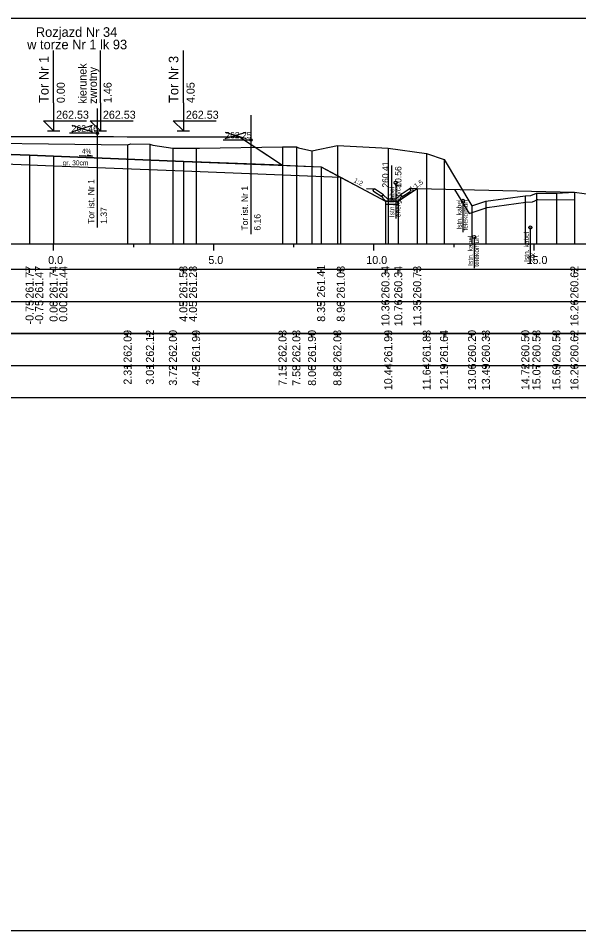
# Model space of a CAD drawing. Extents: x 6516023 to 6560129, y 5513077 to 5529206.
# Drawn here: x 6518481.11 to 6518498.6, y 5514551.66 to 5514580.16 of the extents above; entities that cross this region are included whole.
import ezdxf

# ---------------------------------------------------------------- set-up
doc = ezdxf.new("R2010")
doc.units = 0
for name, color, linetype in [('IR_default', 7, 'Continuous'), ('TOR_PRZEK_P-kable', 7, 'Continuous'), ('TOR_PRZEK_P-komponent', 7, 'Continuous'), ('TOR_PRZEK_P-odwodnienie', 7, 'Continuous'), ('TOR_PRZEK_P-opisy', 7, 'Continuous'), ('TOR_PRZEK_P-schodkowanie+wymiana', 7, 'Continuous'), ('TOR_PRZEK_P-tabelka istniejace', 7, 'Continuous'), ('TOR_PRZEK_P-tabelka projektowane', 7, 'Continuous'), ('TOR_PRZEK_P-teren istniejacy', 7, 'Continuous'), ('TOR_PRZEK_P-tory istniejace', 7, 'Continuous'), ('TOR_PRZEK_P-tory projektowane', 7, 'Continuous'), ('TOR_PRZEK_P-uklad odniesienia', 7, 'Continuous'), ('TOR_PRZEK_P-warstwa ochronna I', 7, 'Continuous'), ('TOR_PRZEK_P-warstwa ochronna II', 7, 'Continuous'), ('TOR_RAMKI-ramka+tabelka 1', 7, 'Continuous')]:
    doc.layers.add(name, color=color, linetype=linetype)

msp = doc.modelspace()

# ---------------------------------------------------------------- linework, layer by layer
at = {"layer": 'IR_default'}
msp.add_lwpolyline([(6518480.463, 5514576.458), (6518481.195, 5514576.458), (6518483.963, 5514576.458), (6518484.078, 5514576.458), (6518484.513, 5514576.457), (6518488.013, 5514576.457), (6518489.074, 5514575.75), (6518489.354, 5514575.563), (6518490.31, 5514575.525), (6518490.563, 5514575.515), (6518490.732, 5514575.424), (6518491.374, 5514575.082), (6518491.62, 5514574.951), (6518492.57, 5514574.445), (6518492.654, 5514574.445), (6518492.97, 5514574.445), (6518493.073, 5514574.514), (6518493.465, 5514574.775), (6518493.521, 5514574.813), (6518493.561, 5514574.839), (6518498.468, 5514574.726)], dxfattribs=at)
at = {"layer": 'TOR_PRZEK_P-kable'}
for p, q in [((6518492.891, 5514575.017), (6518492.891, 5514573.907)), ((6518494.991, 5514574.451), (6518494.991, 5514573.477)), ((6518497.092, 5514573.62), (6518497.092, 5514572.51)), ((6518495.338, 5514573.323), (6518495.338, 5514572.349))]:
    msp.add_line(p, q, dxfattribs=at)
for centre in [(6518492.891, 5514575.017), (6518494.991, 5514574.451), (6518497.092, 5514573.62), (6518495.338, 5514573.323)]:
    msp.add_circle(centre, 0.05, dxfattribs=at)
at = {"layer": 'TOR_PRZEK_P-komponent'}
msp.add_lwpolyline([(6518470.163, 5514576.458), (6518473.663, 5514576.458), (6518475.963, 5514576.458), (6518479.463, 5514576.458), (6518480.463, 5514576.458), (6518483.963, 5514576.458), (6518484.513, 5514576.457), (6518488.013, 5514576.457), (6518489.354, 5514575.563), (6518486.263, 5514575.687), (6518482.213, 5514575.849), (6518481.463, 5514575.879), (6518480.018, 5514575.937), (6518478.463, 5514575.874), (6518477.713, 5514575.844), (6518475.013, 5514575.736), (6518474.613, 5514575.74), (6518471.913, 5514575.848), (6518471.163, 5514575.878), (6518469.913, 5514575.928), (6518469.333, 5514575.905)], close=True, dxfattribs=at)
at = {"layer": 'TOR_PRZEK_P-odwodnienie'}
for p, q in [((6518492.77, 5514574.515), (6518492.77, 5514575.559)), ((6518492.461, 5514574.574), (6518492.2, 5514574.748)), ((6518492.505, 5514574.641), (6518492.225, 5514574.828)), ((6518493.034, 5514574.641), (6518493.315, 5514574.828)), ((6518493.079, 5514574.574), (6518493.34, 5514574.748)), ((6518492.472, 5514574.591), (6518492.461, 5514574.574)), ((6518492.462, 5514574.61), (6518492.51, 5514574.634)), ((6518492.505, 5514574.641), (6518492.497, 5514574.628)), ((6518492.63, 5514574.515), (6518492.51, 5514574.634)), ((6518492.58, 5514574.445), (6518492.96, 5514574.445)), ((6518492.63, 5514574.515), (6518492.91, 5514574.515)), ((6518492.91, 5514574.515), (6518493.03, 5514574.634)), ((6518493.03, 5514574.634), (6518493.077, 5514574.61)), ((6518493.034, 5514574.641), (6518493.043, 5514574.628)), ((6518493.068, 5514574.591), (6518493.079, 5514574.574))]:
    msp.add_line(p, q, dxfattribs=at)
for points in [[(6518491.978, 5514574.839), (6518492.225, 5514574.828)], [(6518492.175, 5514574.801), (6518492.225, 5514574.828)], [(6518492.175, 5514574.801), (6518492.2, 5514574.748)], [(6518493.561, 5514574.839), (6518493.315, 5514574.828)], [(6518493.365, 5514574.801), (6518493.315, 5514574.828)], [(6518493.365, 5514574.801), (6518493.34, 5514574.748)], [(6518492.497, 5514574.628), (6518492.462, 5514574.61)], [(6518492.51, 5514574.515), (6518492.462, 5514574.61)], [(6518492.462, 5514574.61), (6518492.472, 5514574.591)], [(6518492.58, 5514574.445), (6518492.51, 5514574.515)], [(6518492.57, 5514574.445), (6518492.569, 5514574.446), (6518492.57, 5514574.445), (6518492.569, 5514574.445), (6518492.57, 5514574.445), (6518492.57, 5514574.445), (6518492.57, 5514574.445), (6518492.57, 5514574.446)], [(6518492.97, 5514574.445), (6518492.57, 5514574.445), (6518492.57, 5514574.345), (6518492.97, 5514574.345), (6518492.97, 5514574.445)], [(6518492.96, 5514574.445), (6518493.03, 5514574.515)], [(6518492.97, 5514574.445), (6518492.969, 5514574.446), (6518492.97, 5514574.445), (6518492.969, 5514574.445), (6518492.97, 5514574.445), (6518492.97, 5514574.445), (6518492.97, 5514574.445), (6518492.97, 5514574.446)], [(6518493.03, 5514574.515), (6518493.077, 5514574.61)], [(6518493.043, 5514574.628), (6518493.078, 5514574.61)], [(6518493.078, 5514574.61), (6518493.068, 5514574.591)]]:
    msp.add_lwpolyline(points, dxfattribs=at)
msp.add_circle((6518492.77, 5514574.515), 0.035, dxfattribs=at)
at = {"layer": 'TOR_PRZEK_P-opisy'}
msp.add_lwpolyline([(6518483.013, 5514575.866), (6518483.431, 5514575.847), (6518483.263, 5514575.876)], dxfattribs=at)
at = {"layer": 'TOR_PRZEK_P-schodkowanie+wymiana'}
msp.add_lwpolyline([(6518494.728, 5514574.812), (6518495.182, 5514574.062), (6518495.749, 5514574.245), (6518496.957, 5514574.407), (6518497.156, 5514574.425), (6518497.322, 5514574.491), (6518498.468, 5514574.49)], dxfattribs=at)
at = {"layer": 'TOR_PRZEK_P-tabelka istniejace'}
for p, q in [((6518484.523, 5514570.206), (6518484.523, 5514570.306)), ((6518485.219, 5514570.206), (6518485.219, 5514570.306)), ((6518485.937, 5514570.206), (6518485.937, 5514570.306)), ((6518486.66, 5514570.206), (6518486.66, 5514570.306)), ((6518489.358, 5514570.206), (6518489.358, 5514570.306)), ((6518489.79, 5514570.206), (6518489.79, 5514570.306)), ((6518490.277, 5514570.206), (6518490.277, 5514570.306)), ((6518491.071, 5514570.206), (6518491.071, 5514570.306)), ((6518492.657, 5514570.206), (6518492.657, 5514570.306)), ((6518493.857, 5514570.206), (6518493.857, 5514570.306)), ((6518494.399, 5514570.206), (6518494.399, 5514570.306)), ((6518495.271, 5514570.206), (6518495.271, 5514570.306)), ((6518495.704, 5514570.206), (6518495.704, 5514570.306)), ((6518496.935, 5514570.206), (6518496.935, 5514570.306)), ((6518497.284, 5514570.206), (6518497.284, 5514570.306)), ((6518497.905, 5514570.206), (6518497.905, 5514570.306)), ((6518498.468, 5514570.206), (6518498.468, 5514570.306)), ((6518446.163, 5514569.306), (6518509.963, 5514569.306)), ((6518484.523, 5514569.206), (6518484.523, 5514569.306)), ((6518485.219, 5514569.206), (6518485.219, 5514569.306)), ((6518485.937, 5514569.206), (6518485.937, 5514569.306)), ((6518486.66, 5514569.206), (6518486.66, 5514569.306)), ((6518489.358, 5514569.206), (6518489.358, 5514569.306)), ((6518489.79, 5514569.206), (6518489.79, 5514569.306)), ((6518490.277, 5514569.206), (6518490.277, 5514569.306)), ((6518491.071, 5514569.206), (6518491.071, 5514569.306)), ((6518492.657, 5514569.206), (6518492.657, 5514569.306)), ((6518493.857, 5514569.206), (6518493.857, 5514569.306)), ((6518494.399, 5514569.206), (6518494.399, 5514569.306)), ((6518495.271, 5514569.206), (6518495.271, 5514569.306)), ((6518495.704, 5514569.206), (6518495.704, 5514569.306)), ((6518496.935, 5514569.206), (6518496.935, 5514569.306)), ((6518497.284, 5514569.206), (6518497.284, 5514569.306)), ((6518497.905, 5514569.206), (6518497.905, 5514569.306)), ((6518498.468, 5514569.206), (6518498.468, 5514569.306))]:
    msp.add_line(p, q, dxfattribs=at)
for points in [[(6518484.523, 5514576.201), (6518484.523, 5514573.306), (6518484.523, 5514573.176), (6518484.523, 5514573.106)], [(6518485.219, 5514576.224), (6518485.219, 5514573.306), (6518485.219, 5514573.176), (6518485.219, 5514573.106)], [(6518491.071, 5514576.187), (6518491.071, 5514573.306), (6518491.071, 5514573.176), (6518491.071, 5514573.106)], [(6518485.937, 5514576.103), (6518485.937, 5514573.306), (6518485.937, 5514573.176), (6518485.937, 5514573.106)], [(6518486.66, 5514576.098), (6518486.66, 5514573.306), (6518486.66, 5514573.176), (6518486.66, 5514573.106)], [(6518489.358, 5514576.137), (6518489.358, 5514573.306), (6518489.358, 5514573.176), (6518489.358, 5514573.106)], [(6518489.79, 5514576.136), (6518489.79, 5514573.306), (6518489.79, 5514573.176), (6518489.79, 5514573.106)], [(6518490.277, 5514576.011), (6518490.277, 5514573.306), (6518490.277, 5514573.176), (6518490.277, 5514573.106)], [(6518492.657, 5514576.095), (6518492.657, 5514573.306), (6518492.657, 5514573.176), (6518492.657, 5514573.106)], [(6518493.857, 5514575.936), (6518493.857, 5514573.306), (6518493.857, 5514573.176), (6518493.857, 5514573.106)], [(6518494.399, 5514575.744), (6518494.399, 5514573.306), (6518494.399, 5514573.176), (6518494.399, 5514573.106)], [(6518498.468, 5514574.726), (6518498.468, 5514573.306), (6518498.468, 5514573.176), (6518498.468, 5514573.106)], [(6518495.704, 5514574.441), (6518495.704, 5514573.306), (6518495.704, 5514573.176), (6518495.704, 5514573.106)], [(6518496.935, 5514574.606), (6518496.935, 5514573.306), (6518496.935, 5514573.176), (6518496.935, 5514573.106)], [(6518497.284, 5514574.691), (6518497.284, 5514573.306), (6518497.284, 5514573.176), (6518497.284, 5514573.106)], [(6518497.905, 5514574.691), (6518497.905, 5514573.306), (6518497.905, 5514573.176), (6518497.905, 5514573.106)], [(6518495.271, 5514574.301), (6518495.271, 5514573.306), (6518495.271, 5514573.176), (6518495.271, 5514573.106)]]:
    msp.add_lwpolyline(points, dxfattribs=at)
msp.add_lwpolyline([(6518446.163, 5514570.306), (6518446.163, 5514568.306), (6518509.963, 5514568.306), (6518509.963, 5514570.306)], close=True, dxfattribs=at)
at = {"layer": 'TOR_PRZEK_P-tabelka projektowane'}
for p, q in [((6518481.463, 5514572.206), (6518481.463, 5514572.306)), ((6518481.463, 5514572.206), (6518481.463, 5514572.306)), ((6518482.213, 5514572.206), (6518482.213, 5514572.306)), ((6518482.213, 5514572.206), (6518482.213, 5514572.306)), ((6518486.263, 5514572.206), (6518486.263, 5514572.306)), ((6518486.263, 5514572.206), (6518486.263, 5514572.306)), ((6518490.563, 5514572.206), (6518490.563, 5514572.306)), ((6518491.171, 5514572.206), (6518491.171, 5514572.306)), ((6518492.57, 5514572.206), (6518492.57, 5514572.306)), ((6518492.97, 5514572.206), (6518492.97, 5514572.306)), ((6518493.561, 5514572.206), (6518493.561, 5514572.306)), ((6518498.468, 5514572.206), (6518498.468, 5514572.306)), ((6518446.163, 5514571.306), (6518509.963, 5514571.306)), ((6518481.463, 5514571.206), (6518481.463, 5514571.306)), ((6518481.463, 5514571.206), (6518481.463, 5514571.306)), ((6518482.213, 5514571.206), (6518482.213, 5514571.306)), ((6518482.213, 5514571.206), (6518482.213, 5514571.306)), ((6518486.263, 5514571.206), (6518486.263, 5514571.306)), ((6518486.263, 5514571.206), (6518486.263, 5514571.306)), ((6518490.563, 5514571.206), (6518490.563, 5514571.306)), ((6518491.171, 5514571.206), (6518491.171, 5514571.306)), ((6518492.57, 5514571.206), (6518492.57, 5514571.306)), ((6518492.97, 5514571.206), (6518492.97, 5514571.306)), ((6518493.561, 5514571.206), (6518493.561, 5514571.306)), ((6518498.468, 5514571.206), (6518498.468, 5514571.306))]:
    msp.add_line(p, q, dxfattribs=at)
for points in [[(6518481.463, 5514575.879), (6518481.463, 5514573.306), (6518481.463, 5514573.176), (6518481.463, 5514573.106)], [(6518482.213, 5514575.849), (6518482.213, 5514573.306), (6518482.213, 5514573.176), (6518482.213, 5514573.106)], [(6518486.263, 5514575.687), (6518486.263, 5514573.306), (6518486.263, 5514573.176), (6518486.263, 5514573.106)], [(6518481.463, 5514575.579), (6518481.463, 5514573.306), (6518481.463, 5514573.176), (6518481.463, 5514573.106)], [(6518482.213, 5514575.549), (6518482.213, 5514573.306), (6518482.213, 5514573.176), (6518482.213, 5514573.106)], [(6518486.263, 5514575.387), (6518486.263, 5514573.306), (6518486.263, 5514573.176), (6518486.263, 5514573.106)], [(6518490.563, 5514575.515), (6518490.563, 5514573.306), (6518490.563, 5514573.176), (6518490.563, 5514573.106)], [(6518491.171, 5514575.19), (6518491.171, 5514573.306), (6518491.171, 5514573.176), (6518491.171, 5514573.106)], [(6518493.561, 5514574.839), (6518493.561, 5514573.306), (6518493.561, 5514573.176), (6518493.561, 5514573.106)], [(6518498.468, 5514574.726), (6518498.468, 5514573.306), (6518498.468, 5514573.176), (6518498.468, 5514573.106)], [(6518492.57, 5514574.445), (6518492.57, 5514573.306), (6518492.57, 5514573.176), (6518492.57, 5514573.106)], [(6518492.97, 5514574.445), (6518492.97, 5514573.306), (6518492.97, 5514573.176), (6518492.97, 5514573.106)]]:
    msp.add_lwpolyline(points, dxfattribs=at)
msp.add_lwpolyline([(6518446.163, 5514572.306), (6518446.163, 5514570.306), (6518509.963, 5514570.306), (6518509.963, 5514572.306)], close=True, dxfattribs=at)
at = {"layer": 'TOR_PRZEK_P-teren istniejacy'}
msp.add_lwpolyline([(6518477.92, 5514576.291), (6518484.523, 5514576.201), (6518484.62, 5514576.235), (6518485.219, 5514576.224), (6518485.312, 5514576.193), (6518485.937, 5514576.103), (6518486.66, 5514576.098), (6518486.769, 5514576.097), (6518489.358, 5514576.137), (6518489.79, 5514576.136), (6518489.859, 5514576.106), (6518490.277, 5514576.011), (6518491.071, 5514576.187), (6518492.657, 5514576.095), (6518493.857, 5514575.936), (6518494.399, 5514575.744), (6518495.271, 5514574.301), (6518495.704, 5514574.441), (6518496.935, 5514574.606), (6518497.109, 5514574.622), (6518497.284, 5514574.691), (6518497.905, 5514574.691), (6518498.468, 5514574.726), (6518499.374, 5514574.596)], dxfattribs=at)
at = {"layer": 'TOR_PRZEK_P-tory istniejace'}
for p, q in [((6518483.578, 5514577.341), (6518483.578, 5514573.62)), ((6518488.371, 5514577.129), (6518488.371, 5514573.408)), ((6518482.779, 5514576.612), (6518483.43, 5514576.815)), ((6518482.779, 5514576.815), (6518483.43, 5514576.612)), ((6518483.579, 5514576.565), (6518482.713, 5514576.565)), ((6518487.572, 5514576.4), (6518488.224, 5514576.603)), ((6518487.572, 5514576.603), (6518488.224, 5514576.4)), ((6518488.372, 5514576.353), (6518487.506, 5514576.353))]:
    msp.add_line(p, q, dxfattribs=at)
for centre in [(6518483.579, 5514576.565), (6518488.372, 5514576.353)]:
    msp.add_circle(centre, 0.035, dxfattribs=at)
at = {"layer": 'TOR_PRZEK_P-tory projektowane'}
for p, q in [((6518482.213, 5514577.515), (6518482.213, 5514579.147)), ((6518483.673, 5514577.515), (6518483.673, 5514579.147)), ((6518486.263, 5514577.515), (6518486.263, 5514579.147)), ((6518482.213, 5514577.515), (6518482.213, 5514576.638)), ((6518483.673, 5514577.515), (6518483.673, 5514576.638)), ((6518486.263, 5514577.515), (6518486.263, 5514576.637)), ((6518482.213, 5514576.638), (6518481.894, 5514576.957)), ((6518481.894, 5514576.957), (6518483.238, 5514576.957)), ((6518483.673, 5514576.638), (6518483.354, 5514576.957)), ((6518483.354, 5514576.957), (6518484.698, 5514576.957)), ((6518486.263, 5514576.637), (6518485.944, 5514576.956)), ((6518485.944, 5514576.956), (6518487.288, 5514576.956)), ((6518482.021, 5514576.638), (6518482.405, 5514576.638)), ((6518483.481, 5514576.638), (6518483.865, 5514576.638)), ((6518486.071, 5514576.637), (6518486.455, 5514576.637))]:
    msp.add_line(p, q, dxfattribs=at)
at = {"layer": 'TOR_PRZEK_P-uklad odniesienia'}
for p, q in [((6518449.963, 5514573.106), (6518509.963, 5514573.106)), ((6518482.213, 5514572.906), (6518482.213, 5514573.106)), ((6518484.713, 5514573.006), (6518484.713, 5514573.106)), ((6518487.213, 5514572.906), (6518487.213, 5514573.106)), ((6518489.713, 5514573.006), (6518489.713, 5514573.106)), ((6518492.213, 5514572.906), (6518492.213, 5514573.106)), ((6518494.713, 5514573.006), (6518494.713, 5514573.106)), ((6518497.213, 5514572.906), (6518497.213, 5514573.106))]:
    msp.add_line(p, q, dxfattribs=at)
at = {"layer": 'TOR_PRZEK_P-warstwa ochronna I'}
msp.add_lwpolyline([(6518480.163, 5514575.631), (6518481.463, 5514575.579), (6518482.213, 5514575.549), (6518486.263, 5514575.387), (6518491.171, 5514575.19)], dxfattribs=at)
at = {"layer": 'TOR_PRZEK_P-warstwa ochronna II'}
msp.add_lwpolyline([(6518463.854, 5514574.77), (6518464.498, 5514574.341), (6518464.898, 5514574.341), (6518467.913, 5514575.848), (6518469.913, 5514575.928), (6518471.163, 5514575.878), (6518471.913, 5514575.848), (6518474.613, 5514575.74), (6518475.013, 5514575.736), (6518477.713, 5514575.844), (6518478.463, 5514575.874), (6518480.018, 5514575.937), (6518481.463, 5514575.879), (6518482.213, 5514575.849), (6518486.263, 5514575.687), (6518490.563, 5514575.515), (6518492.57, 5514574.445), (6518492.97, 5514574.445), (6518493.561, 5514574.839), (6518498.468, 5514574.726)], dxfattribs=at)
at = {"layer": 'TOR_RAMKI-ramka+tabelka 1'}
msp.add_lwpolyline([(6518269.513, 5514580.156), (6518517.013, 5514580.156), (6518517.013, 5514551.656), (6518269.513, 5514551.656)], close=True, dxfattribs=at)

# ---------------------------------------------------------------- texts
at = {"layer": 'TOR_PRZEK_P-kable'}
for s, height, p in [('Istn. kabel', 0.14999, (6518492.846, 5514573.944)), ('energetycz.', 0.14999, (6518493.04, 5514573.944)), ('Istn. kabel', 0.14999, (6518494.946, 5514573.553)), ('telekomun.', 0.15, (6518495.14, 5514573.525)), ('Istn. kabel', 0.14999, (6518495.293, 5514572.425)), ('telekomun.', 0.15, (6518495.488, 5514572.397)), ('Istn. kabel', 0.14999, (6518497.047, 5514572.546)), ('srk', 0.15, (6518497.241, 5514572.547))]:
    msp.add_text(s, height=height, rotation=90.0511, dxfattribs=at).set_placement(p)
at = {"layer": 'TOR_PRZEK_P-odwodnienie'}
for s, p in [('260.41', (6518492.67, 5514574.865)), ('10.56', (6518493.07, 5514574.865))]:
    msp.add_text(s, height=0.2, rotation=90, dxfattribs=at).set_placement(p)
at = {"layer": 'TOR_PRZEK_P-opisy'}
for s, rotation, p in [('4%', 359.8485, (6518483.092, 5514575.932)), ('1:2', 332.9299, (6518491.565, 5514575.044)), ('1:1,5', 34.0701, (6518493.383, 5514574.742))]:
    msp.add_text(s, height=0.15, rotation=rotation, dxfattribs=at).set_placement(p)
at = {"layer": 'TOR_PRZEK_P-tabelka istniejace'}
for s, p in [('262.09', (6518484.648, 5514569.398)), ('262.12', (6518485.344, 5514569.4)), ('262.00', (6518486.062, 5514569.398)), ('261.99', (6518486.785, 5514569.398)), ('262.03', (6518489.483, 5514569.398)), ('262.03', (6518489.915, 5514569.398)), ('261.90', (6518490.402, 5514569.398)), ('262.08', (6518491.196, 5514569.398)), ('261.99', (6518492.782, 5514569.398)), ('261.83', (6518493.982, 5514569.398)), ('261.64', (6518494.524, 5514569.399)), ('260.20', (6518495.396, 5514569.398)), ('260.33', (6518495.829, 5514569.398)), ('260.50', (6518497.06, 5514569.398)), ('260.58', (6518497.409, 5514569.398)), ('260.58', (6518498.03, 5514569.398)), ('260.62', (6518498.593, 5514569.4)), ('2.31', (6518484.648, 5514568.712)), ('3.01', (6518485.344, 5514568.712)), ('3.72', (6518486.062, 5514568.68)), ('4.45', (6518486.785, 5514568.677)), ('7.15', (6518489.483, 5514568.677)), ('7.58', (6518489.915, 5514568.677)), ('8.06', (6518490.402, 5514568.677)), ('8.86', (6518491.196, 5514568.677)), ('10.44', (6518492.782, 5514568.539)), ('11.64', (6518493.982, 5514568.539)), ('12.19', (6518494.524, 5514568.538)), ('13.06', (6518495.396, 5514568.538)), ('13.49', (6518495.829, 5514568.538)), ('14.72', (6518497.06, 5514568.54)), ('15.07', (6518497.409, 5514568.538)), ('15.69', (6518498.03, 5514568.538)), ('16.26', (6518498.593, 5514568.538))]:
    msp.add_text(s, height=0.25, rotation=90, dxfattribs=at).set_placement(p)
at = {"layer": 'TOR_PRZEK_P-tabelka projektowane'}
for s, p in [('261.77', (6518481.588, 5514571.398)), ('261.47', (6518481.888, 5514571.398)), ('261.74', (6518482.338, 5514571.399)), ('261.44', (6518482.638, 5514571.399)), ('261.58', (6518486.388, 5514571.398)), ('261.28', (6518486.688, 5514571.398)), ('261.41', (6518490.688, 5514571.433)), ('261.08', (6518491.301, 5514571.398)), ('260.34', (6518492.695, 5514571.399)), ('260.34', (6518493.095, 5514571.399)), ('260.73', (6518493.686, 5514571.398)), ('260.62', (6518498.593, 5514571.4)), ('-0.75', (6518481.588, 5514570.593)), ('-0.75', (6518481.888, 5514570.593)), ('0.00', (6518482.338, 5514570.678)), ('0.00', (6518482.638, 5514570.678)), ('4.05', (6518486.388, 5514570.677)), ('4.05', (6518486.688, 5514570.677)), ('8.35', (6518490.688, 5514570.677)), ('8.96', (6518491.301, 5514570.677)), ('10.36', (6518492.695, 5514570.538)), ('10.76', (6518493.095, 5514570.538)), ('11.35', (6518493.686, 5514570.537)), ('16.26', (6518498.593, 5514570.538))]:
    msp.add_text(s, height=0.25, rotation=90, dxfattribs=at).set_placement(p)
at = {"layer": 'TOR_PRZEK_P-tory istniejace'}
for s, p in [('262.46', (6518482.779, 5514576.615)), ('262.25', (6518487.572, 5514576.403))]:
    msp.add_text(s, height=0.2, dxfattribs=at).set_placement(p)
for s, rotation, p in [('Tor ist. Nr 1', 90.0511, (6518483.485, 5514573.735)), ('Tor ist. Nr 1', 90.0511, (6518488.278, 5514573.523)), ('1.37', 90, (6518483.879, 5514573.735)), ('6.16', 90, (6518488.672, 5514573.523))]:
    msp.add_text(s, height=0.2, rotation=rotation, dxfattribs=at).set_placement(p)
at = {"layer": 'TOR_PRZEK_P-tory projektowane'}
for s, height, rotation, p in [('Rozjazd Nr 34', 0.3, 360, (6518481.659, 5514579.575)), ('w torze Nr 1 lk 93', 0.3, 360, (6518481.388, 5514579.186)), ('Tor Nr 1', 0.3, 90, (6518482.058, 5514577.509)), ('kierunek', 0.25, 90, (6518483.241, 5514577.483)), ('Tor Nr 3', 0.3, 90, (6518486.108, 5514577.509)), ('zwrotny', 0.25, 90, (6518483.565, 5514577.483)), ('0.00', 0.25, 90, (6518482.563, 5514577.508)), ('1.46', 0.25, 90, (6518484.023, 5514577.508)), ('4.05', 0.25, 90, (6518486.613, 5514577.507))]:
    msp.add_text(s, height=height, rotation=rotation, dxfattribs=at).set_placement(p)
for p in [(6518482.293, 5514577.018), (6518483.753, 5514577.018), (6518486.343, 5514577.017)]:
    msp.add_text('262.53', height=0.25, dxfattribs=at).set_placement(p)
at = {"layer": 'TOR_PRZEK_P-uklad odniesienia'}
for s, p in [('0.0', (6518482.044, 5514572.481)), ('5.0', (6518487.044, 5514572.481)), ('10.0', (6518491.974, 5514572.481)), ('15.0', (6518496.974, 5514572.481))]:
    msp.add_text(s, height=0.25, dxfattribs=at).set_placement(p)
at = {"layer": 'TOR_PRZEK_P-warstwa ochronna I'}
msp.add_text('gr. 30cm', height=0.15, dxfattribs=at).set_placement((6518482.494, 5514575.566))

doc.saveas('drawing.dxf')
